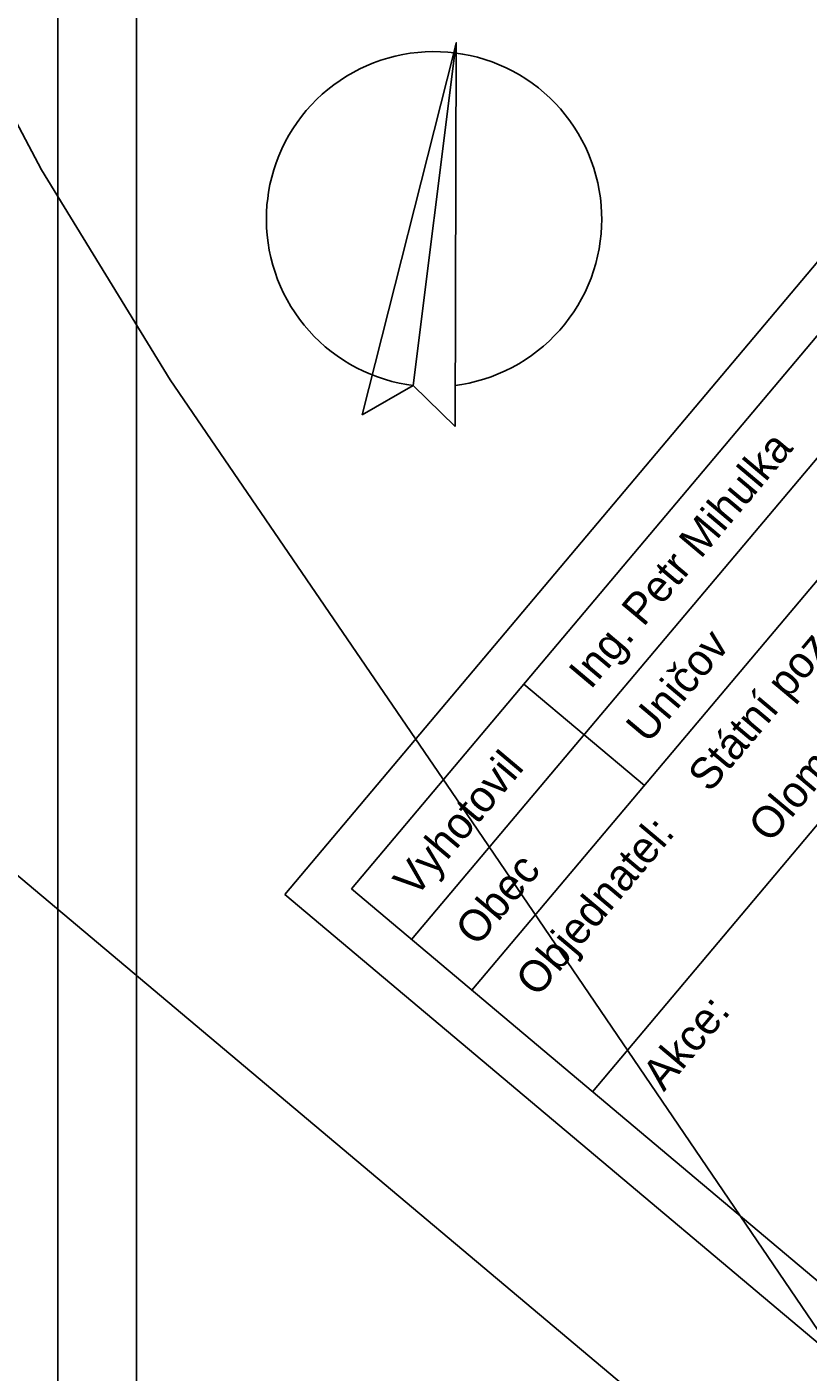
# Model space of a CAD drawing. Extents: x -555887 to -552101, y -1100251 to -1096546.
# Drawn here: x -554315.6 to -554266, y -1097089.6 to -1097004.2 of the extents above; entities that cross this region are included whole.
import ezdxf

# ---------------------------------------------------------------- set-up
doc = ezdxf.new("R2010")
doc.units = 0
for name, color, linetype in [('ram_VC2', 7, 'Continuous'), ('ram_VC6', 7, 'Continuous'), ('vrstevnice', 7, 'Continuous')]:
    doc.layers.add(name, color=color, linetype=linetype)

msp = doc.modelspace()

# ---------------------------------------------------------------- linework, layer by layer
at = {"layer": 'ram_VC2'}
for p, q in [((-554279.698, -1097071.818), (-554163.803, -1096934.092)), ((-554291.175, -1097062.16), (-554213.912, -1096970.343)), ((-554287.349, -1097065.379), (-554210.086, -1096973.562)), ((-554288.505, -1097005.838), (-554288.348, -1097005.203)), ((-554288.505, -1097005.838), (-554288.348, -1097005.203)), ((-554288.505, -1097005.838), (-554288.348, -1097005.203)), ((-554288.505, -1097005.838), (-554288.348, -1097005.203)), ((-554288.505, -1097005.838), (-554288.348, -1097005.203)), ((-554288.505, -1097005.838), (-554288.348, -1097005.203)), ((-554288.505, -1097005.838), (-554288.348, -1097005.203)), ((-554288.505, -1097005.838), (-554288.348, -1097005.203)), ((-554288.428, -1097005.847), (-554288.348, -1097005.203)), ((-554288.428, -1097005.847), (-554288.348, -1097005.203)), ((-554288.428, -1097005.847), (-554288.348, -1097005.203)), ((-554288.428, -1097005.847), (-554288.348, -1097005.203)), ((-554288.428, -1097005.847), (-554288.348, -1097005.203)), ((-554288.428, -1097005.847), (-554288.348, -1097005.203)), ((-554288.428, -1097005.847), (-554288.348, -1097005.203)), ((-554288.428, -1097005.847), (-554288.348, -1097005.203)), ((-554288.41, -1097029.572), (-554288.348, -1097005.203)), ((-554294.307, -1097028.832), (-554288.505, -1097005.838)), ((-554288.428, -1097005.847), (-554291.078, -1097026.968)), ((-554291.078, -1097026.967), (-554288.41, -1097029.572)), ((-554284.055, -1097045.933), (-554276.403, -1097052.372))]:
    msp.add_line(p, q, dxfattribs=at)
for points in [[(-554299.227, -1097059.305), (-554179.469, -1096916.988), (-554128.97, -1096959.483), (-554248.728, -1097101.8)], [(-554295, -1097058.941), (-554179.106, -1096921.215), (-554133.197, -1096959.847), (-554249.092, -1097097.572)], [(-554288.507, -1097005.838), (-554288.487, -1097005.84), (-554288.467, -1097005.843), (-554288.448, -1097005.845), (-554288.428, -1097005.848), (-554288.428, -1097005.847), (-554288.348, -1097005.203), (-554288.505, -1097005.838), (-554288.505, -1097005.838)], [(-554288.507, -1097005.838), (-554288.487, -1097005.84), (-554288.467, -1097005.843), (-554288.448, -1097005.845), (-554288.428, -1097005.848), (-554288.428, -1097005.847), (-554288.348, -1097005.203), (-554288.505, -1097005.838), (-554288.505, -1097005.838)], [(-554288.507, -1097005.838), (-554288.487, -1097005.84), (-554288.467, -1097005.843), (-554288.448, -1097005.845), (-554288.428, -1097005.848), (-554288.428, -1097005.847), (-554288.348, -1097005.203), (-554288.505, -1097005.838), (-554288.505, -1097005.838)], [(-554288.507, -1097005.838), (-554288.487, -1097005.84), (-554288.467, -1097005.843), (-554288.448, -1097005.845), (-554288.428, -1097005.848), (-554288.428, -1097005.847), (-554288.348, -1097005.203), (-554288.505, -1097005.838), (-554288.505, -1097005.838)], [(-554288.507, -1097005.838), (-554288.487, -1097005.84), (-554288.467, -1097005.843), (-554288.448, -1097005.845), (-554288.428, -1097005.848), (-554288.428, -1097005.847), (-554288.348, -1097005.203), (-554288.505, -1097005.838), (-554288.505, -1097005.838)], [(-554288.507, -1097005.838), (-554288.487, -1097005.84), (-554288.467, -1097005.843), (-554288.448, -1097005.845), (-554288.428, -1097005.848), (-554288.428, -1097005.847), (-554288.348, -1097005.203), (-554288.505, -1097005.838), (-554288.505, -1097005.838)], [(-554288.507, -1097005.838), (-554288.487, -1097005.84), (-554288.467, -1097005.843), (-554288.448, -1097005.845), (-554288.428, -1097005.848), (-554288.428, -1097005.847), (-554288.348, -1097005.203), (-554288.505, -1097005.838), (-554288.505, -1097005.838)], [(-554288.507, -1097005.838), (-554288.487, -1097005.84), (-554288.467, -1097005.843), (-554288.448, -1097005.845), (-554288.428, -1097005.848), (-554288.428, -1097005.847), (-554288.348, -1097005.203), (-554288.505, -1097005.838), (-554288.505, -1097005.838)], [(-554294.307, -1097028.832), (-554291.078, -1097026.968), (-554288.428, -1097005.847), (-554288.505, -1097005.838)], [(-554294.307, -1097028.832), (-554291.078, -1097026.968), (-554288.428, -1097005.847), (-554288.505, -1097005.838)], [(-554294.307, -1097028.832), (-554291.078, -1097026.968), (-554288.428, -1097005.847), (-554288.505, -1097005.838)], [(-554294.307, -1097028.832), (-554291.078, -1097026.968), (-554288.428, -1097005.847), (-554288.505, -1097005.838)], [(-554294.307, -1097028.832), (-554291.078, -1097026.968), (-554288.428, -1097005.847), (-554288.505, -1097005.838)], [(-554294.307, -1097028.832), (-554291.078, -1097026.968), (-554288.428, -1097005.847), (-554288.505, -1097005.838)], [(-554294.307, -1097028.832), (-554291.078, -1097026.968), (-554288.428, -1097005.847), (-554288.505, -1097005.838)], [(-554294.307, -1097028.832), (-554291.078, -1097026.968), (-554288.428, -1097005.847), (-554288.505, -1097005.838)], [(-554365.158, -1097100.422), (-554324.008, -1097051.521), (-554255.077, -1097109.526), (-554296.227, -1097158.428)]]:
    msp.add_lwpolyline(points, close=True, dxfattribs=at)
for points in [[(-554291.078, -1097026.967), (-554291.487, -1097026.909), (-554291.96, -1097026.82), (-554292.428, -1097026.709), (-554292.891, -1097026.578), (-554293.347, -1097026.426), (-554293.796, -1097026.253), (-554294.237, -1097026.06), (-554294.668, -1097025.848), (-554295.09, -1097025.616), (-554295.501, -1097025.366), (-554295.9, -1097025.097), (-554296.286, -1097024.81), (-554296.659, -1097024.506), (-554297.018, -1097024.186), (-554297.362, -1097023.85), (-554297.691, -1097023.498), (-554298.003, -1097023.132), (-554298.298, -1097022.753), (-554298.576, -1097022.36), (-554298.836, -1097021.955), (-554299.078, -1097021.539), (-554299.3, -1097021.112), (-554299.503, -1097020.676), (-554299.686, -1097020.231), (-554299.849, -1097019.778), (-554299.991, -1097019.319), (-554300.112, -1097018.853), (-554300.212, -1097018.382), (-554300.29, -1097017.908), (-554300.347, -1097017.43), (-554300.383, -1097016.95), (-554300.396, -1097016.469), (-554300.388, -1097015.988), (-554300.359, -1097015.508), (-554300.314, -1097015.097), (-554300.257, -1097014.688), (-554300.168, -1097014.215), (-554300.059, -1097013.747), (-554299.928, -1097013.284), (-554299.776, -1097012.827), (-554299.604, -1097012.378), (-554299.412, -1097011.937), (-554299.2, -1097011.505), (-554298.969, -1097011.083), (-554298.719, -1097010.672), (-554298.451, -1097010.273), (-554298.165, -1097009.886), (-554297.862, -1097009.513), (-554297.542, -1097009.153), (-554297.206, -1097008.809), (-554296.855, -1097008.48), (-554296.49, -1097008.167), (-554296.11, -1097007.871), (-554295.718, -1097007.592), (-554295.314, -1097007.332), (-554294.898, -1097007.09), (-554294.472, -1097006.867), (-554294.036, -1097006.663), (-554293.591, -1097006.48), (-554293.138, -1097006.316), (-554292.679, -1097006.174), (-554292.213, -1097006.052), (-554291.743, -1097005.951), (-554291.269, -1097005.872), (-554290.791, -1097005.814), (-554290.311, -1097005.778), (-554289.83, -1097005.764), (-554289.349, -1097005.771), (-554288.869, -1097005.8), (-554288.458, -1097005.844)], [(-554288.349, -1097005.858), (-554287.939, -1097005.919), (-554287.465, -1097006.012), (-554286.995, -1097006.127), (-554286.531, -1097006.263), (-554286.073, -1097006.42), (-554285.623, -1097006.597), (-554285.182, -1097006.795), (-554284.75, -1097007.013), (-554284.328, -1097007.25), (-554283.918, -1097007.505), (-554283.52, -1097007.78), (-554283.134, -1097008.072), (-554282.762, -1097008.381), (-554282.405, -1097008.707), (-554282.063, -1097009.049), (-554281.736, -1097009.406), (-554281.427, -1097009.777), (-554281.134, -1097010.162), (-554280.859, -1097010.56), (-554280.603, -1097010.97), (-554280.365, -1097011.391), (-554280.147, -1097011.823), (-554279.949, -1097012.264), (-554279.771, -1097012.714), (-554279.613, -1097013.171), (-554279.477, -1097013.635), (-554279.361, -1097014.105), (-554279.267, -1097014.579), (-554279.195, -1097015.057), (-554279.145, -1097015.538), (-554279.116, -1097016.021), (-554279.111, -1097016.435), (-554279.118, -1097016.85), (-554279.149, -1097017.332), (-554279.202, -1097017.813), (-554279.277, -1097018.291), (-554279.374, -1097018.765), (-554279.491, -1097019.234), (-554279.63, -1097019.697), (-554279.79, -1097020.154), (-554279.971, -1097020.602), (-554280.171, -1097021.042), (-554280.392, -1097021.473), (-554280.632, -1097021.893), (-554280.89, -1097022.301), (-554281.167, -1097022.698), (-554281.462, -1097023.082), (-554281.773, -1097023.451), (-554282.102, -1097023.806), (-554282.446, -1097024.146), (-554282.805, -1097024.47), (-554283.178, -1097024.778), (-554283.565, -1097025.068), (-554283.965, -1097025.34), (-554284.377, -1097025.594), (-554284.8, -1097025.828), (-554285.233, -1097026.044), (-554285.675, -1097026.239), (-554286.126, -1097026.414), (-554286.584, -1097026.568), (-554287.049, -1097026.702), (-554287.52, -1097026.814), (-554287.995, -1097026.905), (-554288.405, -1097026.964)], [(-554288.405, -1097026.964), (-554287.995, -1097026.905), (-554287.52, -1097026.814), (-554287.049, -1097026.702), (-554286.584, -1097026.568), (-554286.126, -1097026.414), (-554285.675, -1097026.239), (-554285.233, -1097026.044), (-554284.8, -1097025.828), (-554284.377, -1097025.594), (-554283.965, -1097025.34), (-554283.565, -1097025.068), (-554283.178, -1097024.778), (-554282.805, -1097024.47), (-554282.446, -1097024.146), (-554282.102, -1097023.806), (-554281.773, -1097023.451), (-554281.462, -1097023.082), (-554281.167, -1097022.698), (-554280.89, -1097022.301), (-554280.632, -1097021.893), (-554280.392, -1097021.473), (-554280.171, -1097021.042), (-554279.971, -1097020.602), (-554279.79, -1097020.154), (-554279.63, -1097019.697), (-554279.491, -1097019.234), (-554279.374, -1097018.765), (-554279.277, -1097018.291), (-554279.202, -1097017.813), (-554279.149, -1097017.332), (-554279.118, -1097016.85), (-554279.111, -1097016.435), (-554279.116, -1097016.021), (-554279.145, -1097015.538), (-554279.195, -1097015.057), (-554279.267, -1097014.579), (-554279.361, -1097014.105), (-554279.477, -1097013.635), (-554279.613, -1097013.171), (-554279.771, -1097012.714), (-554279.949, -1097012.264), (-554280.147, -1097011.823), (-554280.365, -1097011.391), (-554280.603, -1097010.97), (-554280.859, -1097010.56), (-554281.134, -1097010.162), (-554281.427, -1097009.777), (-554281.736, -1097009.406), (-554282.063, -1097009.049), (-554282.405, -1097008.707), (-554282.762, -1097008.381), (-554283.134, -1097008.072), (-554283.52, -1097007.78), (-554283.918, -1097007.505), (-554284.328, -1097007.25), (-554284.75, -1097007.013), (-554285.182, -1097006.795), (-554285.623, -1097006.597), (-554286.073, -1097006.42), (-554286.531, -1097006.263), (-554286.995, -1097006.127), (-554287.465, -1097006.012), (-554287.939, -1097005.919), (-554288.349, -1097005.858)], [(-554288.405, -1097026.964), (-554287.995, -1097026.905), (-554287.52, -1097026.814), (-554287.049, -1097026.702), (-554286.584, -1097026.568), (-554286.126, -1097026.414), (-554285.675, -1097026.239), (-554285.233, -1097026.044), (-554284.8, -1097025.828), (-554284.377, -1097025.594), (-554283.965, -1097025.34), (-554283.565, -1097025.068), (-554283.178, -1097024.778), (-554282.805, -1097024.47), (-554282.446, -1097024.146), (-554282.102, -1097023.806), (-554281.773, -1097023.451), (-554281.462, -1097023.082), (-554281.167, -1097022.698), (-554280.89, -1097022.301), (-554280.632, -1097021.893), (-554280.392, -1097021.473), (-554280.171, -1097021.042), (-554279.971, -1097020.602), (-554279.79, -1097020.154), (-554279.63, -1097019.697), (-554279.491, -1097019.234), (-554279.374, -1097018.765), (-554279.277, -1097018.291), (-554279.202, -1097017.813), (-554279.149, -1097017.332), (-554279.118, -1097016.85), (-554279.111, -1097016.435), (-554279.116, -1097016.021), (-554279.145, -1097015.538), (-554279.195, -1097015.057), (-554279.267, -1097014.579), (-554279.361, -1097014.105), (-554279.477, -1097013.635), (-554279.613, -1097013.171), (-554279.771, -1097012.714), (-554279.949, -1097012.264), (-554280.147, -1097011.823), (-554280.365, -1097011.391), (-554280.603, -1097010.97), (-554280.859, -1097010.56), (-554281.134, -1097010.162), (-554281.427, -1097009.777), (-554281.736, -1097009.406), (-554282.063, -1097009.049), (-554282.405, -1097008.707), (-554282.762, -1097008.381), (-554283.134, -1097008.072), (-554283.52, -1097007.78), (-554283.918, -1097007.505), (-554284.328, -1097007.25), (-554284.75, -1097007.013), (-554285.182, -1097006.795), (-554285.623, -1097006.597), (-554286.073, -1097006.42), (-554286.531, -1097006.263), (-554286.995, -1097006.127), (-554287.465, -1097006.012), (-554287.939, -1097005.919), (-554288.349, -1097005.858)], [(-554288.405, -1097026.964), (-554287.995, -1097026.905), (-554287.52, -1097026.814), (-554287.049, -1097026.702), (-554286.584, -1097026.568), (-554286.126, -1097026.414), (-554285.675, -1097026.239), (-554285.233, -1097026.044), (-554284.8, -1097025.828), (-554284.377, -1097025.594), (-554283.965, -1097025.34), (-554283.565, -1097025.068), (-554283.178, -1097024.778), (-554282.805, -1097024.47), (-554282.446, -1097024.146), (-554282.102, -1097023.806), (-554281.773, -1097023.451), (-554281.462, -1097023.082), (-554281.167, -1097022.698), (-554280.89, -1097022.301), (-554280.632, -1097021.893), (-554280.392, -1097021.473), (-554280.171, -1097021.042), (-554279.971, -1097020.602), (-554279.79, -1097020.154), (-554279.63, -1097019.697), (-554279.491, -1097019.234), (-554279.374, -1097018.765), (-554279.277, -1097018.291), (-554279.202, -1097017.813), (-554279.149, -1097017.332), (-554279.118, -1097016.85), (-554279.111, -1097016.435), (-554279.116, -1097016.021), (-554279.145, -1097015.538), (-554279.195, -1097015.057), (-554279.267, -1097014.579), (-554279.361, -1097014.105), (-554279.477, -1097013.635), (-554279.613, -1097013.171), (-554279.771, -1097012.714), (-554279.949, -1097012.264), (-554280.147, -1097011.823), (-554280.365, -1097011.391), (-554280.603, -1097010.97), (-554280.859, -1097010.56), (-554281.134, -1097010.162), (-554281.427, -1097009.777), (-554281.736, -1097009.406), (-554282.063, -1097009.049), (-554282.405, -1097008.707), (-554282.762, -1097008.381), (-554283.134, -1097008.072), (-554283.52, -1097007.78), (-554283.918, -1097007.505), (-554284.328, -1097007.25), (-554284.75, -1097007.013), (-554285.182, -1097006.795), (-554285.623, -1097006.597), (-554286.073, -1097006.42), (-554286.531, -1097006.263), (-554286.995, -1097006.127), (-554287.465, -1097006.012), (-554287.939, -1097005.919), (-554288.349, -1097005.858)], [(-554288.405, -1097026.964), (-554287.995, -1097026.905), (-554287.52, -1097026.814), (-554287.049, -1097026.702), (-554286.584, -1097026.568), (-554286.126, -1097026.414), (-554285.675, -1097026.239), (-554285.233, -1097026.044), (-554284.8, -1097025.828), (-554284.377, -1097025.594), (-554283.965, -1097025.34), (-554283.565, -1097025.068), (-554283.178, -1097024.778), (-554282.805, -1097024.47), (-554282.446, -1097024.146), (-554282.102, -1097023.806), (-554281.773, -1097023.451), (-554281.462, -1097023.082), (-554281.167, -1097022.698), (-554280.89, -1097022.301), (-554280.632, -1097021.893), (-554280.392, -1097021.473), (-554280.171, -1097021.042), (-554279.971, -1097020.602), (-554279.79, -1097020.154), (-554279.63, -1097019.697), (-554279.491, -1097019.234), (-554279.374, -1097018.765), (-554279.277, -1097018.291), (-554279.202, -1097017.813), (-554279.149, -1097017.332), (-554279.118, -1097016.85), (-554279.111, -1097016.435), (-554279.116, -1097016.021), (-554279.145, -1097015.538), (-554279.195, -1097015.057), (-554279.267, -1097014.579), (-554279.361, -1097014.105), (-554279.477, -1097013.635), (-554279.613, -1097013.171), (-554279.771, -1097012.714), (-554279.949, -1097012.264), (-554280.147, -1097011.823), (-554280.365, -1097011.391), (-554280.603, -1097010.97), (-554280.859, -1097010.56), (-554281.134, -1097010.162), (-554281.427, -1097009.777), (-554281.736, -1097009.406), (-554282.063, -1097009.049), (-554282.405, -1097008.707), (-554282.762, -1097008.381), (-554283.134, -1097008.072), (-554283.52, -1097007.78), (-554283.918, -1097007.505), (-554284.328, -1097007.25), (-554284.75, -1097007.013), (-554285.182, -1097006.795), (-554285.623, -1097006.597), (-554286.073, -1097006.42), (-554286.531, -1097006.263), (-554286.995, -1097006.127), (-554287.465, -1097006.012), (-554287.939, -1097005.919), (-554288.349, -1097005.858)], [(-554288.405, -1097026.964), (-554287.995, -1097026.905), (-554287.52, -1097026.814), (-554287.049, -1097026.702), (-554286.584, -1097026.568), (-554286.126, -1097026.414), (-554285.675, -1097026.239), (-554285.233, -1097026.044), (-554284.8, -1097025.828), (-554284.377, -1097025.594), (-554283.965, -1097025.34), (-554283.565, -1097025.068), (-554283.178, -1097024.778), (-554282.805, -1097024.47), (-554282.446, -1097024.146), (-554282.102, -1097023.806), (-554281.773, -1097023.451), (-554281.462, -1097023.082), (-554281.167, -1097022.698), (-554280.89, -1097022.301), (-554280.632, -1097021.893), (-554280.392, -1097021.473), (-554280.171, -1097021.042), (-554279.971, -1097020.602), (-554279.79, -1097020.154), (-554279.63, -1097019.697), (-554279.491, -1097019.234), (-554279.374, -1097018.765), (-554279.277, -1097018.291), (-554279.202, -1097017.813), (-554279.149, -1097017.332), (-554279.118, -1097016.85), (-554279.111, -1097016.435), (-554279.116, -1097016.021), (-554279.145, -1097015.538), (-554279.195, -1097015.057), (-554279.267, -1097014.579), (-554279.361, -1097014.105), (-554279.477, -1097013.635), (-554279.613, -1097013.171), (-554279.771, -1097012.714), (-554279.949, -1097012.264), (-554280.147, -1097011.823), (-554280.365, -1097011.391), (-554280.603, -1097010.97), (-554280.859, -1097010.56), (-554281.134, -1097010.162), (-554281.427, -1097009.777), (-554281.736, -1097009.406), (-554282.063, -1097009.049), (-554282.405, -1097008.707), (-554282.762, -1097008.381), (-554283.134, -1097008.072), (-554283.52, -1097007.78), (-554283.918, -1097007.505), (-554284.328, -1097007.25), (-554284.75, -1097007.013), (-554285.182, -1097006.795), (-554285.623, -1097006.597), (-554286.073, -1097006.42), (-554286.531, -1097006.263), (-554286.995, -1097006.127), (-554287.465, -1097006.012), (-554287.939, -1097005.919), (-554288.349, -1097005.858)], [(-554288.405, -1097026.964), (-554287.995, -1097026.905), (-554287.52, -1097026.814), (-554287.049, -1097026.702), (-554286.584, -1097026.568), (-554286.126, -1097026.414), (-554285.675, -1097026.239), (-554285.233, -1097026.044), (-554284.8, -1097025.828), (-554284.377, -1097025.594), (-554283.965, -1097025.34), (-554283.565, -1097025.068), (-554283.178, -1097024.778), (-554282.805, -1097024.47), (-554282.446, -1097024.146), (-554282.102, -1097023.806), (-554281.773, -1097023.451), (-554281.462, -1097023.082), (-554281.167, -1097022.698), (-554280.89, -1097022.301), (-554280.632, -1097021.893), (-554280.392, -1097021.473), (-554280.171, -1097021.042), (-554279.971, -1097020.602), (-554279.79, -1097020.154), (-554279.63, -1097019.697), (-554279.491, -1097019.234), (-554279.374, -1097018.765), (-554279.277, -1097018.291), (-554279.202, -1097017.813), (-554279.149, -1097017.332), (-554279.118, -1097016.85), (-554279.111, -1097016.435), (-554279.116, -1097016.021), (-554279.145, -1097015.538), (-554279.195, -1097015.057), (-554279.267, -1097014.579), (-554279.361, -1097014.105), (-554279.477, -1097013.635), (-554279.613, -1097013.171), (-554279.771, -1097012.714), (-554279.949, -1097012.264), (-554280.147, -1097011.823), (-554280.365, -1097011.391), (-554280.603, -1097010.97), (-554280.859, -1097010.56), (-554281.134, -1097010.162), (-554281.427, -1097009.777), (-554281.736, -1097009.406), (-554282.063, -1097009.049), (-554282.405, -1097008.707), (-554282.762, -1097008.381), (-554283.134, -1097008.072), (-554283.52, -1097007.78), (-554283.918, -1097007.505), (-554284.328, -1097007.25), (-554284.75, -1097007.013), (-554285.182, -1097006.795), (-554285.623, -1097006.597), (-554286.073, -1097006.42), (-554286.531, -1097006.263), (-554286.995, -1097006.127), (-554287.465, -1097006.012), (-554287.939, -1097005.919), (-554288.349, -1097005.858)], [(-554288.405, -1097026.964), (-554287.995, -1097026.905), (-554287.52, -1097026.814), (-554287.049, -1097026.702), (-554286.584, -1097026.568), (-554286.126, -1097026.414), (-554285.675, -1097026.239), (-554285.233, -1097026.044), (-554284.8, -1097025.828), (-554284.377, -1097025.594), (-554283.965, -1097025.34), (-554283.565, -1097025.068), (-554283.178, -1097024.778), (-554282.805, -1097024.47), (-554282.446, -1097024.146), (-554282.102, -1097023.806), (-554281.773, -1097023.451), (-554281.462, -1097023.082), (-554281.167, -1097022.698), (-554280.89, -1097022.301), (-554280.632, -1097021.893), (-554280.392, -1097021.473), (-554280.171, -1097021.042), (-554279.971, -1097020.602), (-554279.79, -1097020.154), (-554279.63, -1097019.697), (-554279.491, -1097019.234), (-554279.374, -1097018.765), (-554279.277, -1097018.291), (-554279.202, -1097017.813), (-554279.149, -1097017.332), (-554279.118, -1097016.85), (-554279.111, -1097016.435), (-554279.116, -1097016.021), (-554279.145, -1097015.538), (-554279.195, -1097015.057), (-554279.267, -1097014.579), (-554279.361, -1097014.105), (-554279.477, -1097013.635), (-554279.613, -1097013.171), (-554279.771, -1097012.714), (-554279.949, -1097012.264), (-554280.147, -1097011.823), (-554280.365, -1097011.391), (-554280.603, -1097010.97), (-554280.859, -1097010.56), (-554281.134, -1097010.162), (-554281.427, -1097009.777), (-554281.736, -1097009.406), (-554282.063, -1097009.049), (-554282.405, -1097008.707), (-554282.762, -1097008.381), (-554283.134, -1097008.072), (-554283.52, -1097007.78), (-554283.918, -1097007.505), (-554284.328, -1097007.25), (-554284.75, -1097007.013), (-554285.182, -1097006.795), (-554285.623, -1097006.597), (-554286.073, -1097006.42), (-554286.531, -1097006.263), (-554286.995, -1097006.127), (-554287.465, -1097006.012), (-554287.939, -1097005.919), (-554288.349, -1097005.858)]]:
    msp.add_lwpolyline(points, dxfattribs=at)
at = {"layer": 'ram_VC6'}
for points in [[(-553956.64, -1096765.72), (-554313.64, -1096765.72), (-554313.64, -1097395.72), (-553956.64, -1097395.72)], [(-553961.64, -1096770.72), (-554308.64, -1096770.72), (-554308.64, -1097390.72), (-553961.64, -1097390.72)]]:
    msp.add_lwpolyline(points, close=True, dxfattribs=at)
for points in [[(-553956.64, -1096765.72), (-554313.64, -1096765.72), (-554313.64, -1097395.72), (-553956.64, -1097395.72), (-553956.64, -1096765.72)], [(-553956.64, -1096765.72), (-554313.64, -1096765.72), (-554313.64, -1097395.72), (-553956.64, -1097395.72), (-553956.64, -1096765.72)], [(-553961.64, -1097390.72), (-554308.64, -1097390.72), (-554308.64, -1096770.72), (-553961.64, -1096770.72), (-553961.64, -1097390.72)], [(-553961.64, -1097185.72), (-553961.64, -1097390.72), (-554308.64, -1097390.72), (-554308.64, -1096770.72), (-553961.64, -1096770.72), (-553961.64, -1096975.72), (-553961.64, -1097185.72)]]:
    msp.add_lwpolyline(points, dxfattribs=at)
at = {"layer": 'vrstevnice'}
msp.add_lwpolyline([(-554268.115, -1096993.424), (-554255.755, -1097018.757), (-554245.563, -1097042.574), (-554243.178, -1097047.337), (-554239.926, -1097052.967), (-554237.54, -1097059.679), (-554234.721, -1097068.34), (-554229.517, -1097084.578), (-554230.602, -1097094.322), (-554232.77, -1097101.25), (-554238.191, -1097103.849), (-554244.913, -1097103.416), (-554253.586, -1097099.518), (-554258.357, -1097095.404), (-554264.645, -1097088.043), (-554288.064, -1097053.616), (-554306.513, -1097026.61), (-554314.68, -1097013.265), (-554321.807, -1096999.772)], dxfattribs=at)

# ---------------------------------------------------------------- texts
at = {"layer": 'ram_VC2'}
for s, p in [('Státní pozemkový úřad, Krajský pozemkový úřad pro', (-554272.257, -1097052.881)), ('Olomoucký  kraj, Pobočka Olomouc', (-554268.429, -1097056.098)), ('Ing. Petr Mihulka', (-554279.819, -1097046.335)), ('Uničov', (-554276.184, -1097049.781)), ('Vyhotovil', (-554290.955, -1097059.57)), ('Objednatel:', (-554283.203, -1097065.888)), ('Obec', (-554287.029, -1097062.669)), ('Akce:', (-554275.167, -1097071.87))]:
    msp.add_text(s, height=2, rotation=49.91975, dxfattribs=at).set_placement(p)

doc.saveas('drawing.dxf')
